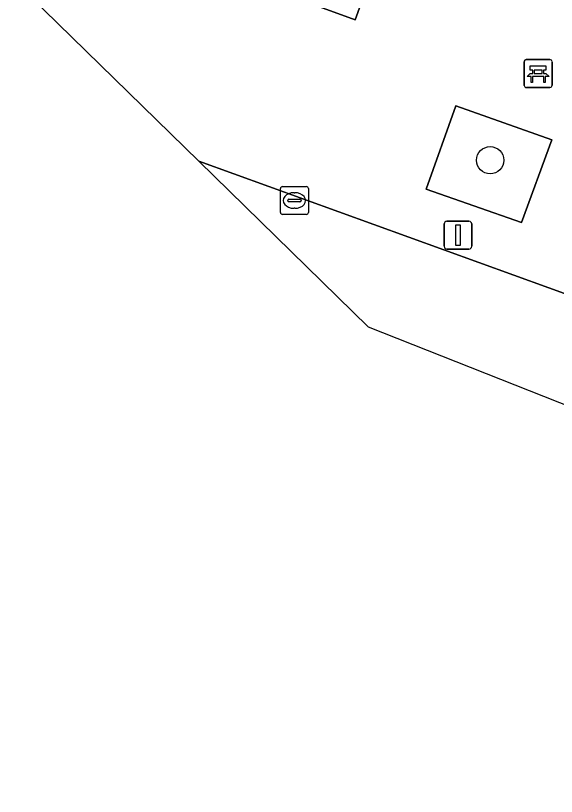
# Model space of a CAD drawing. Extents: x 159716 to 160783, y 383290 to 384031.
# Drawn here: x 159720.53 to 159739.91, y 383562.85 to 383590.83 of the extents above; entities that cross this region are included whole.
import ezdxf

# ---------------------------------------------------------------- set-up
doc = ezdxf.new("R2010")
doc.units = 0
for name, color, linetype in [('IMGEO_Bank', 7, 'Continuous'), ('IMGEO_Boom', 7, 'Continuous'), ('IMGEO_Groenvoorziening', 7, 'Continuous'), ('IMGEO_Kolk', 7, 'Continuous'), ('IMGEO_Lichtmast', 7, 'Continuous'), ('IMGEO_Rijbaan_lokaal_open', 7, 'Continuous'), ('IMGEO_Voetpad_open', 7, 'Continuous')]:
    doc.layers.add(name, color=color, linetype=linetype)

msp = doc.modelspace()

# ---------------------------------------------------------------- linework, layer by layer
at = {"layer": 'IMGEO_Bank'}
for p, q in [((159738.759, 383588.332), (159738.759, 383589.173)), ((159738.759, 383589.173), (159738.759, 383588.332)), ((159738.834, 383589.257), (159739.675, 383589.257)), ((159739.675, 383589.257), (159738.834, 383589.257)), ((159739.759, 383589.182), (159739.759, 383588.341)), ((159739.759, 383588.341), (159739.759, 383589.182)), ((159739.068, 383588.763), (159739.068, 383588.869)), ((159739.112, 383588.869), (159739.112, 383588.763)), ((159739.4, 383588.875), (159739.118, 383588.875)), ((159739.406, 383588.763), (159739.406, 383588.869)), ((159739.45, 383588.869), (159739.45, 383588.763)), ((159739.456, 383588.655), (159739.063, 383588.655)), ((159739.118, 383588.757), (159739.4, 383588.757)), ((159739.684, 383588.257), (159738.843, 383588.257)), ((159738.843, 383588.257), (159739.684, 383588.257))]:
    msp.add_line(p, q, dxfattribs=at)
for points in [[(159739.062, 383588.875), (159738.976, 383588.875), (159738.976, 383589.036), (159739.539, 383589.036), (159739.539, 383588.875), (159739.456, 383588.875)], [(159739.006, 383588.655), (159738.864, 383588.655), (159738.976, 383588.757), (159739.062, 383588.757)], [(159739.056, 383588.648), (159739.056, 383588.441), (159739.013, 383588.441), (159739.013, 383588.648)], [(159739.456, 383588.757), (159739.539, 383588.757), (159739.651, 383588.655), (159739.512, 383588.655)], [(159739.506, 383588.648), (159739.506, 383588.441), (159739.462, 383588.441), (159739.462, 383588.648)]]:
    msp.add_lwpolyline(points, dxfattribs=at)
for centre, radius, start, end in [((159738.837, 383589.179), 0.0779, 92.4484, 184.2845), ((159738.837, 383589.179), 0.0779, 92.4484, 184.2845), ((159739.681, 383589.179), 0.0779, 2.4484, 94.2845), ((159739.681, 383589.179), 0.0779, 2.4484, 94.2845), ((159739.061, 383588.868), 0.00671, 2.8957, 87.1043), ((159739.118, 383588.868), 0.00671, 92.8957, 177.1043), ((159739.4, 383588.868), 0.00671, 2.8957, 87.1043), ((159739.457, 383588.868), 0.00671, 92.8957, 177.1043), ((159739.006, 383588.648), 0.00671, 2.8957, 87.1043), ((159739.063, 383588.648), 0.00671, 92.8957, 177.1043), ((159739.061, 383588.764), 0.00671, 272.8957, 357.1043), ((159739.118, 383588.764), 0.00671, 182.8957, 267.1043), ((159739.4, 383588.764), 0.00671, 272.8957, 357.1043), ((159739.457, 383588.764), 0.00671, 182.8957, 267.1043), ((159739.455, 383588.648), 0.00671, 2.8957, 87.1043), ((159739.512, 383588.648), 0.00671, 92.8957, 177.1043), ((159738.837, 383588.335), 0.0779, 182.4484, 274.2845), ((159738.837, 383588.335), 0.0779, 182.4484, 274.2845), ((159739.681, 383588.335), 0.0779, 272.4484, 4.2845), ((159739.681, 383588.335), 0.0779, 272.4484, 4.2845)]:
    msp.add_arc(centre, radius, start, end, dxfattribs=at)
at = {"layer": 'IMGEO_Boom'}
msp.add_circle((159737.54, 383585.648), 0.489, dxfattribs=at)
at = {"layer": 'IMGEO_Groenvoorziening'}
for points in [[(159732.705, 383590.684), (159733.773, 383593.668), (159730.974, 383594.705), (159729.843, 383591.728)], [(159738.66, 383583.415), (159739.748, 383586.379), (159736.312, 383587.595), (159735.242, 383584.614)]]:
    msp.add_lwpolyline(points, close=True, dxfattribs=at)
at = {"layer": 'IMGEO_Kolk'}
for p, q in [((159730.021, 383583.781), (159730.021, 383584.633)), ((159730.096, 383584.707), (159730.948, 383584.707)), ((159731.022, 383584.633), (159731.022, 383583.781)), ((159730.509, 383584.487), (159730.534, 383584.487)), ((159730.28, 383584.201), (159730.28, 383584.213)), ((159730.718, 383584.164), (159730.32, 383584.164)), ((159730.323, 383584.25), (159730.721, 383584.25)), ((159730.764, 383584.213), (159730.764, 383584.201)), ((159730.532, 383583.927), (159730.507, 383583.927)), ((159730.948, 383583.707), (159730.096, 383583.707))]:
    msp.add_line(p, q, dxfattribs=at)
for points in [[(159730.021, 383583.781), (159730.021, 383584.633)], [(159730.096, 383584.707), (159730.948, 383584.707)], [(159731.022, 383584.633), (159731.022, 383583.781)], [(159730.948, 383583.707), (159730.096, 383583.707)]]:
    msp.add_lwpolyline(points, dxfattribs=at)
for centre, radius, start, end in [((159730.098, 383584.631), 0.0765, 91.552, 178.448), ((159730.098, 383584.631), 0.0765, 91.552, 178.448), ((159730.946, 383584.631), 0.0765, 1.552, 88.448), ((159730.946, 383584.631), 0.0765, 1.552, 88.448), ((159730.32, 383584.21), 0.0403, 85.8775, 175.7526), ((159730.317, 383584.2), 0.0366, 178.938, 274.7102), ((159730.721, 383584.207), 0.043, 264.8664, 352.4533), ((159730.725, 383584.212), 0.0386, 1.7309, 96.639), ((159730.098, 383583.783), 0.0765, 181.552, 268.448), ((159730.098, 383583.783), 0.0765, 181.552, 268.448), ((159730.946, 383583.783), 0.0765, 271.552, 358.448), ((159730.946, 383583.783), 0.0765, 271.552, 358.448)]:
    msp.add_arc(centre, radius, start, end, dxfattribs=at)
for centre, major_axis, ratio, start_param, end_param in [((159730.508, 383584.207), (-0.387, 0.002), 0.722429, 4.712389, 7.853982), ((159730.533, 383584.207), (-0.39, 0.002), 0.717154, 1.570796, 4.712389)]:
    msp.add_ellipse(centre, major_axis=major_axis, ratio=ratio, start_param=start_param, end_param=end_param, dxfattribs=at)
at = {"layer": 'IMGEO_Lichtmast'}
for p, q in [((159735.89, 383582.565), (159735.89, 383583.365)), ((159735.89, 383583.365), (159735.89, 383582.565)), ((159735.99, 383583.465), (159736.78, 383583.465)), ((159736.78, 383583.465), (159735.99, 383583.465)), ((159736.88, 383583.365), (159736.88, 383582.565)), ((159736.88, 383582.565), (159736.88, 383583.365)), ((159736.78, 383582.465), (159735.99, 383582.465)), ((159735.99, 383582.465), (159736.78, 383582.465))]:
    msp.add_line(p, q, dxfattribs=at)
msp.add_lwpolyline([(159736.31, 383583.34), (159736.46, 383583.34), (159736.46, 383582.59), (159736.31, 383582.59), (159736.31, 383583.34)], dxfattribs=at)
for centre, start, end in [((159735.99, 383583.365), 90, 180), ((159735.99, 383583.365), 90, 180), ((159736.78, 383583.365), 0, 90), ((159736.78, 383583.365), 360, 90), ((159735.99, 383582.565), 180, 270), ((159735.99, 383582.565), 180, 270), ((159736.78, 383582.565), 270, 0), ((159736.78, 383582.565), 270, 0)]:
    msp.add_arc(centre, 0.1, start, end, dxfattribs=at)
at = {"layer": 'IMGEO_Rijbaan_lokaal_open'}
msp.add_lwpolyline([(159727.097, 383585.616), (159733.161, 383579.684), (159775.74, 383562.852), (159775.74, 383562.852), (159777.437, 383566.891), (159775.272, 383567.83), (159770.227, 383570.044), (159740.894, 383580.623), (159727.097, 383585.616)], dxfattribs=at)
at = {"layer": 'IMGEO_Voetpad_open'}
for points in [[(159732.705, 383590.684), (159729.843, 383591.728), (159730.974, 383594.705), (159733.773, 383593.668)], [(159738.66, 383583.415), (159735.242, 383584.614), (159736.312, 383587.595), (159739.748, 383586.379)]]:
    msp.add_lwpolyline(points, close=True, dxfattribs=at)
for points in [[(159720.526, 383592.043), (159727.097, 383585.616)], [(159727.097, 383585.616), (159740.894, 383580.623), (159741.694, 383582.835), (159753.394, 383578.665), (159754.207, 383580.881), (159757.494, 383579.698), (159756.483, 383577.569), (159771.078, 383572.213), (159770.227, 383570.044), (159775.272, 383567.83), (159777.318, 383572.505), (159771.67, 383574.87)]]:
    msp.add_lwpolyline(points, dxfattribs=at)

doc.saveas('drawing.dxf')
